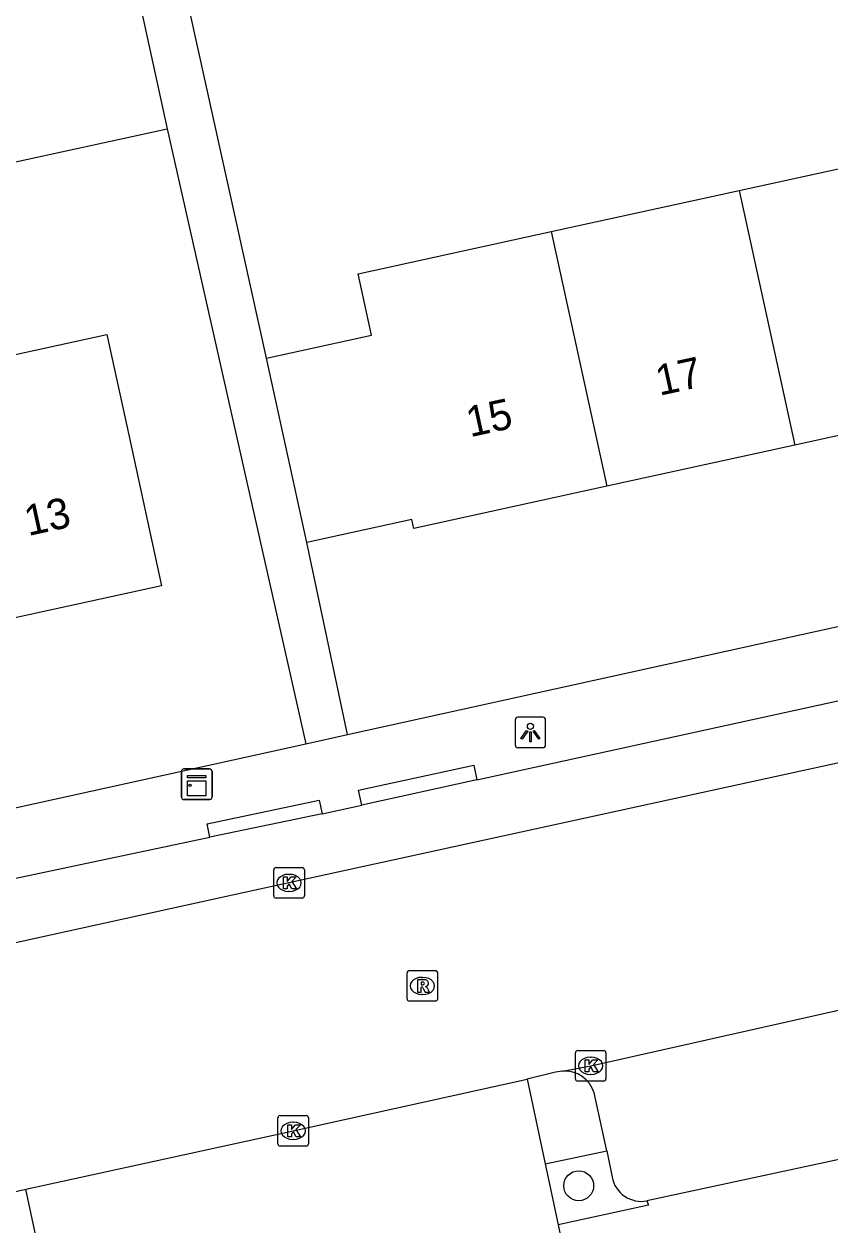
# Model space of a CAD drawing. Extents: x 160557 to 161245, y 385330 to 386505.
# Drawn here: x 160780.64 to 160807.02, y 385909.32 to 385948.64 of the extents above; entities that cross this region are included whole.
import ezdxf

# ---------------------------------------------------------------- set-up
doc = ezdxf.new("R2010")
doc.units = 0
for name, color, linetype in [('IMGEO_Boom', 7, 'Continuous'), ('IMGEO_Kast', 7, 'Continuous'), ('IMGEO_Kolk', 7, 'Continuous'), ('IMGEO_Lichtpunt', 7, 'Continuous'), ('IMGEO_Pand', 7, 'Continuous'), ('IMGEO_Pand_nummerreeks', 7, 'Continuous'), ('IMGEO_Parkeervlak_open', 7, 'Continuous'), ('IMGEO_Rijbaan_lokaal_gesloten', 7, 'Continuous'), ('IMGEO_Rioolput', 7, 'Continuous'), ('IMGEO_Verkeerseiland_open', 7, 'Continuous'), ('IMGEO_Voetpad_open', 7, 'Continuous')]:
    doc.layers.add(name, color=color, linetype=linetype)

msp = doc.modelspace()

# ---------------------------------------------------------------- linework, layer by layer
at = {"layer": 'IMGEO_Boom'}
msp.add_circle((160798.798, 385910.601), 0.489, dxfattribs=at)
at = {"layer": 'IMGEO_Kast'}
for p, q in [((160785.869, 385924.247), (160786.71, 385924.247)), ((160786.71, 385924.247), (160785.869, 385924.247)), ((160785.794, 385923.322), (160785.794, 385924.163)), ((160785.794, 385924.163), (160785.794, 385923.322)), ((160786.794, 385924.172), (160786.794, 385923.331)), ((160786.794, 385923.331), (160786.794, 385924.172)), ((160786.719, 385923.247), (160785.878, 385923.247)), ((160785.878, 385923.247), (160786.719, 385923.247))]:
    msp.add_line(p, q, dxfattribs=at)
for points in [[(160785.989, 385924.037), (160786.589, 385924.037), (160786.589, 385923.952), (160785.989, 385923.952), (160785.989, 385924.037)], [(160785.989, 385923.862), (160786.589, 385923.862), (160786.589, 385923.373), (160785.989, 385923.373), (160785.989, 385923.862)]]:
    msp.add_lwpolyline(points, dxfattribs=at)
msp.add_circle((160786.073, 385923.711), 0.0377, dxfattribs=at)
for centre, start, end in [((160785.872, 385924.169), 92.4484, 184.2845), ((160785.872, 385924.169), 92.4484, 184.2845), ((160786.716, 385924.169), 2.4484, 94.2845), ((160786.716, 385924.169), 2.4484, 94.2845), ((160785.872, 385923.325), 182.4484, 274.2845), ((160785.872, 385923.325), 182.4484, 274.2845), ((160786.716, 385923.325), 272.4484, 4.2845), ((160786.716, 385923.325), 272.4484, 4.2845)]:
    msp.add_arc(centre, 0.0779, start, end, dxfattribs=at)
at = {"layer": 'IMGEO_Kolk'}
for p, q in [((160788.814, 385920.091), (160788.814, 385920.943)), ((160788.889, 385921.017), (160789.741, 385921.017)), ((160789.302, 385920.797), (160789.327, 385920.797)), ((160789.815, 385920.943), (160789.815, 385920.091)), ((160789.741, 385920.017), (160788.889, 385920.017)), ((160789.325, 385920.237), (160789.3, 385920.237)), ((160798.689, 385914.1), (160798.689, 385914.952)), ((160798.764, 385915.026), (160799.616, 385915.026)), ((160799.177, 385914.806), (160799.202, 385914.806)), ((160799.69, 385914.952), (160799.69, 385914.1)), ((160799.616, 385914.026), (160798.764, 385914.026)), ((160799.2, 385914.246), (160799.175, 385914.246)), ((160788.949, 385911.972), (160788.949, 385912.824)), ((160789.024, 385912.898), (160789.876, 385912.898)), ((160789.95, 385912.824), (160789.95, 385911.972)), ((160789.437, 385912.678), (160789.462, 385912.678)), ((160789.46, 385912.118), (160789.435, 385912.118)), ((160789.876, 385911.898), (160789.024, 385911.898))]:
    msp.add_line(p, q, dxfattribs=at)
for points in [[(160788.814, 385920.091), (160788.814, 385920.943)], [(160788.889, 385921.017), (160789.741, 385921.017)], [(160789.135, 385920.717), (160789.258, 385920.717), (160789.258, 385920.566), (160789.388, 385920.717), (160789.552, 385920.717), (160789.406, 385920.566), (160789.559, 385920.317), (160789.407, 385920.317), (160789.322, 385920.481), (160789.258, 385920.414), (160789.258, 385920.317), (160789.135, 385920.317), (160789.135, 385920.717)], [(160789.815, 385920.943), (160789.815, 385920.091)], [(160789.741, 385920.017), (160788.889, 385920.017)], [(160798.689, 385914.1), (160798.689, 385914.952)], [(160798.764, 385915.026), (160799.616, 385915.026)], [(160799.69, 385914.952), (160799.69, 385914.1)], [(160799.01, 385914.726), (160799.133, 385914.726), (160799.133, 385914.575), (160799.263, 385914.726), (160799.427, 385914.726), (160799.281, 385914.575), (160799.434, 385914.326), (160799.282, 385914.326), (160799.197, 385914.49), (160799.133, 385914.423), (160799.133, 385914.326), (160799.01, 385914.326), (160799.01, 385914.726)], [(160799.616, 385914.026), (160798.764, 385914.026)], [(160788.949, 385911.972), (160788.949, 385912.824)], [(160789.024, 385912.898), (160789.876, 385912.898)], [(160789.95, 385912.824), (160789.95, 385911.972)], [(160789.27, 385912.598), (160789.393, 385912.598), (160789.393, 385912.447), (160789.523, 385912.598), (160789.687, 385912.598), (160789.541, 385912.447), (160789.694, 385912.198), (160789.542, 385912.198), (160789.457, 385912.362), (160789.393, 385912.295), (160789.393, 385912.198), (160789.27, 385912.198), (160789.27, 385912.598)], [(160789.876, 385911.898), (160789.024, 385911.898)]]:
    msp.add_lwpolyline(points, dxfattribs=at)
for centre, start, end in [((160788.891, 385920.941), 91.552, 178.448), ((160788.891, 385920.941), 91.552, 178.448), ((160789.739, 385920.941), 1.552, 88.448), ((160789.739, 385920.941), 1.552, 88.448), ((160788.891, 385920.093), 181.552, 268.448), ((160788.891, 385920.093), 181.552, 268.448), ((160789.739, 385920.093), 271.552, 358.448), ((160789.739, 385920.093), 271.552, 358.448), ((160798.766, 385914.95), 91.552, 178.448), ((160798.766, 385914.95), 91.552, 178.448), ((160799.614, 385914.95), 1.552, 88.448), ((160799.614, 385914.95), 1.552, 88.448), ((160798.766, 385914.102), 181.552, 268.448), ((160798.766, 385914.102), 181.552, 268.448), ((160799.614, 385914.102), 271.552, 358.448), ((160799.614, 385914.102), 271.552, 358.448), ((160789.026, 385912.822), 91.552, 178.448), ((160789.026, 385912.822), 91.552, 178.448), ((160789.874, 385912.822), 1.552, 88.448), ((160789.874, 385912.822), 1.552, 88.448), ((160789.026, 385911.974), 181.552, 268.448), ((160789.026, 385911.974), 181.552, 268.448), ((160789.874, 385911.974), 271.552, 358.448), ((160789.874, 385911.974), 271.552, 358.448)]:
    msp.add_arc(centre, 0.0765, start, end, dxfattribs=at)
for centre, major_axis, ratio, start_param, end_param in [((160789.301, 385920.517), (-0.387, 0.002), 0.722429, 4.712389, 7.853982), ((160789.326, 385920.517), (-0.39, 0.002), 0.717154, 1.570796, 4.712389), ((160799.176, 385914.526), (-0.387, 0.002), 0.722429, 4.712389, 7.853982), ((160799.201, 385914.526), (-0.39, 0.002), 0.717154, 1.570796, 4.712389), ((160789.436, 385912.398), (-0.387, 0.002), 0.722429, 4.712389, 7.853982), ((160789.461, 385912.398), (-0.39, 0.002), 0.717154, 1.570796, 4.712389)]:
    msp.add_ellipse(centre, major_axis=major_axis, ratio=ratio, start_param=start_param, end_param=end_param, dxfattribs=at)
at = {"layer": 'IMGEO_Lichtpunt'}
for p, q in [((160796.717, 385925.846), (160796.717, 385925.039)), ((160796.717, 385925.846), (160796.717, 385925.039)), ((160797.619, 385925.941), (160796.811, 385925.941)), ((160797.619, 385925.941), (160796.811, 385925.941)), ((160797.713, 385925.039), (160797.713, 385925.846)), ((160797.713, 385925.039), (160797.713, 385925.846)), ((160796.811, 385924.945), (160797.619, 385924.945)), ((160796.811, 385924.945), (160797.619, 385924.945))]:
    msp.add_line(p, q, dxfattribs=at)
for points in [[(160797.091, 385925.51), (160797.13, 385925.482), (160796.942, 385925.22), (160796.904, 385925.247), (160797.091, 385925.51)], [(160797.193, 385925.462), (160797.24, 385925.462), (160797.24, 385925.14), (160797.193, 385925.14), (160797.193, 385925.462)], [(160797.303, 385925.482), (160797.341, 385925.509), (160797.528, 385925.247), (160797.489, 385925.219), (160797.303, 385925.482)]]:
    msp.add_lwpolyline(points, dxfattribs=at)
msp.add_circle((160797.216, 385925.644), 0.0994, dxfattribs=at)
for centre, start, end in [((160796.811, 385925.846), 90, 180), ((160796.811, 385925.846), 90, 180), ((160797.619, 385925.846), 0, 90), ((160797.619, 385925.846), 0, 90), ((160796.811, 385925.039), 180, 270), ((160796.811, 385925.039), 180, 270), ((160797.619, 385925.039), 270, 0), ((160797.619, 385925.039), 270, 360)]:
    msp.add_arc(centre, 0.0946, start, end, dxfattribs=at)
at = {"layer": 'IMGEO_Pand'}
for points in [[(160774.429, 385948.881), (160784.071, 385950.973), (160785.322, 385945.206)], [(160775.268, 385945.028), (160775.685, 385943.115), (160785.322, 385945.206)], [(160804.046, 385943.188), (160810.198, 385944.535)], [(160797.894, 385941.841), (160804.046, 385943.188)], [(160804.046, 385943.188), (160805.871, 385934.853)], [(160788.572, 385937.702), (160792.011, 385938.455), (160791.573, 385940.458), (160797.894, 385941.841)], [(160797.894, 385941.841), (160799.719, 385933.506)], [(160776.999, 385937.087), (160783.35, 385938.471), (160783.85, 385936.177), (160784.078, 385935.132), (160785.143, 385930.246), (160778.791, 385928.861)], [(160789.893, 385931.664), (160788.824, 385936.549), (160788.572, 385937.702)], [(160812.023, 385936.199), (160805.871, 385934.853)], [(160805.871, 385934.853), (160799.719, 385933.506)], [(160799.719, 385933.506), (160793.395, 385932.122), (160793.331, 385932.416), (160789.893, 385931.664)]]:
    msp.add_lwpolyline(points, dxfattribs=at)
at = {"layer": 'IMGEO_Parkeervlak_open'}
for points in [[(160799.718, 385911.743), (160799.305, 385913.638)], [(160799.718, 385911.743), (160799.895, 385910.884)]]:
    msp.add_lwpolyline(points, dxfattribs=at)
for centre, radius, start, end in [((160798.337, 385913.349), 1.01, 16.619, 93.9103), ((160800.843, 385911.054), 0.964, 190.1865, 280.8567)]:
    msp.add_arc(centre, radius, start, end, dxfattribs=at)
at = {"layer": 'IMGEO_Rijbaan_lokaal_gesloten'}
for points in [[(160840.924, 385932.085), (160816.018, 385926.352), (160787.915, 385920.21), (160763.809, 385914.925), (160759.912, 385914.039), (160756.492, 385913.428), (160750.518, 385912.437), (160745.49, 385911.828)], [(160798.268, 385914.357), (160799.19, 385914.528), (160812.402, 385917.497), (160830.246, 385921.411)], [(160798.268, 385914.357), (160798.041, 385914.315), (160797.112, 385914.094)], [(160780.7, 385910.486), (160789.45, 385912.397), (160797.112, 385914.094)], [(160778.483, 385910.006), (160779.677, 385910.257), (160780.7, 385910.486)]]:
    msp.add_lwpolyline(points, dxfattribs=at)
at = {"layer": 'IMGEO_Rioolput'}
for p, q in [((160793.179, 385916.718), (160793.179, 385917.57)), ((160793.254, 385917.644), (160794.106, 385917.644)), ((160794.18, 385917.57), (160794.18, 385916.718)), ((160793.667, 385917.424), (160793.692, 385917.424)), ((160793.69, 385916.864), (160793.665, 385916.864)), ((160794.106, 385916.644), (160793.254, 385916.644))]:
    msp.add_line(p, q, dxfattribs=at)
for points in [[(160793.179, 385916.718), (160793.179, 385917.57)], [(160793.254, 385917.644), (160794.106, 385917.644)], [(160794.18, 385917.57), (160794.18, 385916.718)], [(160793.768, 385917.342), (160793.516, 385917.344), (160793.516, 385916.944)], [(160793.516, 385916.944), (160793.64, 385916.944), (160793.64, 385917.106), (160793.651, 385917.106)], [(160793.694, 385917.263), (160793.64, 385917.263), (160793.64, 385917.182)], [(160793.64, 385917.182), (160793.692, 385917.182)], [(160793.698, 385917.077), (160793.769, 385916.944), (160793.909, 385916.944), (160793.844, 385917.07)], [(160794.106, 385916.644), (160793.254, 385916.644)]]:
    msp.add_lwpolyline(points, dxfattribs=at)
for centre, radius, start, end in [((160793.256, 385917.568), 0.0765, 91.552, 178.448), ((160793.256, 385917.568), 0.0765, 91.552, 178.448), ((160794.104, 385917.568), 0.0765, 1.552, 88.448), ((160794.104, 385917.568), 0.0765, 1.552, 88.448), ((160793.65, 385917.053), 0.0533, 26.0293, 88.6989), ((160793.676, 385917.371), 0.19, 274.7715, 282.9687), ((160793.7, 385917.167), 0.0964, 77.0061, 93.1865), ((160793.714, 385917.224), 0.0378, 276.6634, 79.6772), ((160793.767, 385917.232), 0.109, 350.3612, 89.416), ((160793.765, 385917.232), 0.112, 277.5842, 350.9817), ((160793.749, 385917.017), 0.108, 29.5134, 73.7905), ((160793.256, 385916.72), 0.0765, 181.552, 268.448), ((160793.256, 385916.72), 0.0765, 181.552, 268.448), ((160794.104, 385916.72), 0.0765, 271.552, 358.448), ((160794.104, 385916.72), 0.0765, 271.552, 358.448)]:
    msp.add_arc(centre, radius, start, end, dxfattribs=at)
for centre, major_axis, ratio, start_param, end_param in [((160793.666, 385917.144), (-0.387, 0.002), 0.722429, 4.712389, 7.853982), ((160793.691, 385917.144), (-0.39, 0.002), 0.717154, 1.570796, 4.712389)]:
    msp.add_ellipse(centre, major_axis=major_axis, ratio=ratio, start_param=start_param, end_param=end_param, dxfattribs=at)
at = {"layer": 'IMGEO_Verkeerseiland_open'}
msp.add_lwpolyline([(160797.7, 385911.314), (160799.718, 385911.743)], dxfattribs=at)
at = {"layer": 'IMGEO_Voetpad_open'}
for points in [[(160788.572, 385937.702), (160785.583, 385951.229), (160792.242, 385952.708)], [(160785.322, 385945.206), (160789.869, 385925.075)], [(160791.225, 385925.374), (160838.197, 385935.721), (160841.431, 385936.281)], [(160795.465, 385923.891), (160834.609, 385932.455)], [(160791.225, 385925.374), (160789.893, 385931.664)], [(160789.869, 385925.075), (160791.225, 385925.374)], [(160739.836, 385914.053), (160789.869, 385925.075)], [(160791.697, 385923.062), (160791.59, 385923.55), (160795.359, 385924.373), (160795.465, 385923.891)], [(160795.465, 385923.891), (160791.697, 385923.062)], [(160786.716, 385922.012), (160786.638, 385922.456), (160790.297, 385923.229), (160790.394, 385922.776)], [(160790.394, 385922.776), (160791.697, 385923.062)], [(160790.394, 385922.776), (160786.716, 385922.012)], [(160748.031, 385913.844), (160786.716, 385922.012)], [(160797.112, 385914.094), (160797.7, 385911.314)], [(160808.893, 385911.799), (160801.025, 385910.108)], [(160797.7, 385911.314), (160798.121, 385909.321)], [(160782.353, 385902.729), (160780.7, 385910.486)], [(160801.025, 385910.108), (160801.088, 385909.97), (160798.121, 385909.321)], [(160798.121, 385909.321), (160798.737, 385906.408)]]:
    msp.add_lwpolyline(points, dxfattribs=at)

# ---------------------------------------------------------------- texts
at = {"layer": 'IMGEO_Pand_nummerreeks'}
for s, rotation, p in [('17', 12.3467, (160801.44, 385936.463)), ('15', 12.3467, (160795.239, 385935.106)), ('13', 12.2972, (160780.773, 385931.872))]:
    msp.add_text(s, height=1, rotation=rotation, dxfattribs=at).set_placement(p)

doc.saveas('drawing.dxf')
